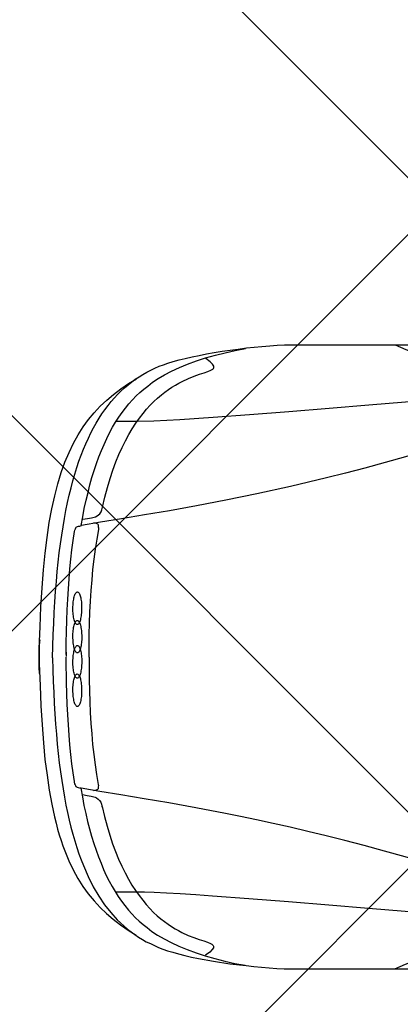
# Model space of a CAD drawing. Header units: millimetres. Extents: x 747415 to 1601423, y -236173 to 551995.
# Tile 342 of 549: x 1067454 to 1068515, y 203722 to 206465. Entities that reach past the tile are written whole.
import ezdxf

# ---------------------------------------------------------------- set-up
doc = ezdxf.new("R2010")
doc.units = ezdxf.units.MM
doc.header["$LTSCALE"] = 100
doc.header["$MEASUREMENT"] = 0
doc.layers.get('0').update_dxf_attribs({"linetype": 'CONTINUOUS', "lineweight": 0})
doc.layers.add('T--A9041_VERHARDING_Parkeren', color=9, linetype='CONTINUOUS')
doc.layers.add('T--L9082_INRICHTING_SPECIFIEK_Auto', color=8, linetype='CONTINUOUS')
doc.layers.add('T--A9042_BEPLANTING', color=90, linetype='CONTINUOUS', lineweight=0)

# ---------------------------------------------------------------- blocks, each defined once
blk = doc.blocks.new('auto17')
for p, q in [((703.6, 867.6), (1533.8, 867.6)), ((115.7, 361.8), (115.3, 362.7)), ((75.7, 9.3), (75.7, -1.4)), ((75.7, -15.2), (75.7, -2.9)), ((705, -871.5), (1505.7, -871))]:
    blk.add_line(p, q)
for points in [[(37.6, 1), (38.1, 33.9), (39, 66.2), (40.5, 97.1), (41.9, 127.5), (43.8, 156.8), (45.7, 185.8), (48.1, 213.7), (50.5, 241.2), (53.3, 267.1), (56.2, 293.1), (59.5, 318.1), (62.9, 342.1), (66.7, 365.7), (70.5, 388.7), (74.8, 410.8), (79.1, 431.8), (83.8, 452.9), (88.6, 472.5), (93.8, 492.1), (99.1, 510.7), (104.8, 528.9), (110.5, 546.5), (116.7, 563.2), (123.3, 579.4), (136.7, 610.3), (151, 638.7), (166.2, 664.7), (182.4, 688.7), (199.6, 710.3), (217.7, 730.4), (226.7, 739.2), (236.7, 748), (246.2, 756.3), (256.3, 764.2), (266.7, 771.5), (277.2, 778.9), (287.7, 785.2), (298.6, 791.6), (310.1, 797), (321.5, 802.4), (333, 807.8), (344.9, 812.2), (357.7, 816.6), (372.5, 821), (388.7, 825.4), (405.8, 829.8), (424.9, 834.2), (444.4, 838.2), (486.3, 846), (531.1, 852.9), (576.9, 858.3)], [(116.2, 364.2), (120.5, 388.2), (124.8, 411.7), (130, 434.3), (135.2, 456.3), (140.5, 477.4), (146.2, 498), (152.4, 517.6), (158.6, 536.7), (165.7, 555.3), (172.4, 573), (179.6, 590.2), (187.2, 606.8), (195.3, 622.5), (203.4, 637.7), (211.9, 651.9), (220.5, 665.6), (229.6, 678.9), (239.1, 691.1), (248.6, 703.4), (258.6, 714.2), (268.6, 725), (279.1, 734.8), (290.1, 744.1), (301, 752.4), (314.4, 763.2), (330.1, 773.5), (348.2, 783.8), (368.2, 794.1), (389.6, 803.9), (413, 813.2), (437.3, 822.5), (463, 830.8), (489.6, 838.7), (517.3, 845.5), (545.9, 851.9), (574.4, 857.3)], [(576.9, 858.3), (598.7, 860.7), (620.2, 862.7), (641.6, 864.7), (662.6, 866.1), (683, 867.1), (703.1, 867.6)], [(991.7, 867.6), (1006, 860.7), (1020.8, 854.4), (1036, 849), (1051.3, 844.1), (1067, 839.6), (1082.7, 836.2), (1098.4, 833.3), (1114.1, 830.3), (1129.9, 828.4), (1145.6, 826.9), (1160.8, 825.4), (1175.6, 824.5), (1204.2, 823.5), (1230.4, 823), (1253.2, 823.5), (1272.8, 824.5), (1288, 824.9), (1297.5, 825.4), (1364.2, 825.9), (1429.9, 826.4), (1494.7, 826.4)], [(121, 381.3), (133.4, 383.8), (145.3, 385.8), (155.7, 388.7), (160, 391.2), (164.3, 394.1), (168.1, 398), (171.5, 402.4), (173.8, 408.8), (175.8, 416.6), (175.8, 415.2), (182.4, 443.1), (189.6, 469.6), (196.7, 494.6), (204.8, 518.6), (212.9, 540.6), (221.5, 561.7), (230.5, 581.3), (239.6, 600), (249.1, 617.1), (258.6, 633.8), (268.6, 649), (278.6, 662.7), (288.6, 675.9), (298.6, 688.2), (308.7, 699), (319.1, 709.8), (329.1, 719.1), (339.6, 727.4), (349.6, 735.7), (359.6, 743.1), (369.2, 749.5), (378.7, 755.3), (388.2, 760.7), (397.7, 765.6), (415.4, 774), (431.5, 780.3), (445.9, 785.2), (458.7, 789.6), (469.7, 793.1), (477.8, 796.5), (481.1, 798), (483.5, 799.9), (484.9, 801.9), (486.3, 803.9), (486.3, 805.8), (485.8, 808.3), (482.5, 813.7), (475.4, 820.5), (463.5, 829.3)], [(1.9, -49.5), (0.9, -44.6), (0, -32.3), (0, -16.2), (0, 0), (0, 12.2), (0.4, 17.7), (2.4, 77.9), (4.7, 134.3), (8.1, 187.2), (11.9, 237.2), (16.2, 284.3), (21.9, 327.9), (28.1, 369.6), (35.2, 408.3), (42.8, 444.1), (47.1, 461.3), (51.4, 477.9), (56.2, 493.6), (61, 509.3), (66.2, 524.5), (71.4, 538.7), (82.9, 566.1), (94.8, 591.6), (108.1, 615.6), (121.9, 637.7), (136.7, 658.3), (152.9, 677.9), (170, 696), (187.7, 713.2), (206.7, 728.9), (226.7, 744.6), (247.7, 759.3), (270.1, 773)], [(1246.1, 724), (1240.8, 724.5), (1227, 724), (1205.1, 722.5), (1178.9, 720.5), (1146.1, 718.1), (1107, 715.2), (1019.8, 707.8), (917.9, 699.5), (807.4, 690.1), (695, 680.8), (584.9, 672), (483.5, 664.7), (436.3, 661.2), (393.4, 658.3), (355.3, 656.3), (321, 654.8), (293.4, 653.9), (272.5, 653.9), (213.9, 653.9)], [(1140.8, 591.1), (1079.4, 572.5), (1019.8, 555.3), (962.7, 539.2), (906.4, 524), (852.1, 509.8), (800.2, 496.6), (748.8, 484.3), (699.7, 472.5), (652.1, 462.2), (605.9, 451.9), (561.6, 442.6), (519.2, 434.3), (436.8, 418.6), (361.5, 404.9), (292.9, 393.6), (228.1, 382.8), (169.5, 373), (117.2, 364.2)], [(74.8, 5.9), (75.3, 69.6), (77.1, 130.4), (80.5, 187.8), (82.9, 215.7), (84.8, 243.1), (87.6, 269.6), (90.5, 295.6), (93.8, 321.1), (97.6, 345.6), (97.6, 345.6), (97.6, 346.6), (97.6, 347), (98.6, 351.4), (100, 354.4), (101, 356.8), (102.4, 358.8), (103.8, 360.3), (105.7, 361.3), (109.1, 362.2), (112.9, 362.7), (117.2, 363.7)], [(139.1, -1.4), (139.1, 30.4), (139.6, 61.8), (140.5, 92.6), (141.5, 123), (142.4, 153.4), (144.3, 183.3), (146.7, 212.7), (149.1, 241.7), (152.4, 270.1), (155.7, 298.5), (160, 326), (164.8, 353.4), (165.3, 356.8), (164.8, 359.8), (164.8, 362.7), (164.3, 365.2), (163.4, 366.7), (162.4, 367.6), (160.5, 368.6), (158.6, 369.6), (155.3, 370.6), (151.5, 371.1)], [(1.4, 44.6), (0, 27), (0, -6.8), (0.4, -25), (2.4, -85.3), (4.7, -141.6), (8.1, -194.1), (11.9, -244.6), (16.6, -291.1), (21.9, -334.8), (28.1, -376.4), (35.2, -414.7), (43.3, -450.4), (51.9, -484.3), (61.4, -515.6), (71.9, -544.5), (83.3, -571.5), (95.3, -597), (108.6, -620.5), (122.4, -642.6), (137.7, -663.1), (153.8, -682.3), (170.5, -700.4), (188.6, -717.1), (207.7, -733.3), (227.7, -748.4), (248.6, -763.2), (271, -776.9)], [(37.6, 1), (38.1, -31.8), (39.5, -64.2), (40.5, -95.1), (41.9, -125.4), (43.8, -155.4), (45.7, -183.8), (48.1, -212.2), (50.5, -239.7), (53.3, -266.1), (56.2, -291.6), (59.5, -317.1), (62.9, -341.1), (66.7, -364.7), (70.5, -387.7), (74.8, -409.7), (79.1, -431.8), (83.8, -452.4), (89.1, -472.5), (94.3, -492.1), (99.5, -511.2), (105.2, -529.3), (111, -547), (117.2, -564.2), (123.8, -580.3), (130.5, -596), (137.2, -611.2), (144.3, -625.9), (151.5, -640.1), (159.1, -653.4), (167.2, -666.6), (174.8, -678.9), (183.4, -690.6), (192, -701.9), (200.5, -713.2), (209.6, -723.5), (218.6, -733.3), (228.1, -742.6), (237.7, -751.4), (247.7, -759.7), (257.7, -767.6), (267.7, -775.4), (278.6, -782.3), (289.1, -789.1), (300.1, -795), (311.5, -800.9), (322.9, -806.3), (334.4, -811.7), (346.3, -816.1), (359.1, -820.5), (373.9, -824.9), (390.1, -829.3), (407.3, -833.7), (426.3, -838.2), (445.9, -842.1), (466.3, -846), (487.8, -849.9), (509.7, -853.3), (532, -856.8), (554.9, -859.7), (577.8, -862.7)], [(75.7, -8.8), (75.7, -41.2), (76.2, -72.5), (77.1, -102.9), (78.1, -133.3), (79.5, -162.7), (81.4, -191.6), (83.3, -219.6), (85.7, -247.5), (88.6, -274), (91.4, -300.5), (94.8, -325.9), (98.6, -351), (99.5, -355.3), (101, -358.8), (101.9, -361.2), (103.4, -363.2), (104.8, -364.2), (106.7, -365.1), (110, -366.1), (113.8, -366.6), (118.1, -367.6)], [(139.1, -1.4), (139.1, -33.3), (139.6, -64.7), (140.5, -95.6), (141.5, -126.5), (143.4, -156.8), (145.3, -186.7), (147.6, -216.2), (150, -245.1), (153.4, -274), (157.2, -301.9), (161.5, -329.9), (166.2, -357.3), (166.2, -360.7), (165.7, -363.7), (165.7, -366.6), (165.3, -369.1), (164.3, -370.5), (163.4, -371.5), (161.5, -372.5), (159.6, -373.5), (156.2, -374.5), (152.4, -375)], [(117.2, -368.1), (121.5, -392.1), (125.8, -415.6), (131, -438.2), (136.2, -460.2), (141.5, -481.3), (147.2, -501.9), (153.4, -521.5), (160, -540.6), (166.7, -559.3), (173.4, -576.9), (181, -594.1), (188.6, -610.7), (196.2, -626.4), (204.8, -641.6), (212.9, -655.8), (222, -669.5), (231, -682.8), (240.5, -695), (250.1, -707.3), (260.1, -718.1), (270.1, -728.9), (280.6, -738.7), (291.5, -748), (302.5, -756.3), (315.8, -767.1), (331.5, -777.4), (349.6, -787.7), (369.2, -798), (391.1, -807.8), (413.9, -817.1), (438.2, -826.4), (464, -834.7), (491.1, -842.6), (518.2, -849.4), (546.8, -855.8), (575.4, -861.2)], [(1142.3, -595.5), (1080.8, -576.9), (1021.2, -559.7), (964.1, -543.6), (907.9, -527.9), (853.6, -513.7), (801.2, -500.9), (700.2, -476.4), (606.8, -455.8), (520.1, -438.2), (438.2, -422.5), (362.9, -408.8), (293.9, -397.5), (229.1, -386.7), (171, -376.9), (118.1, -368.1)], [(121.9, -385.2), (134.8, -387.7), (146.2, -389.7), (156.7, -392.6), (161.5, -394.6), (165.7, -397.5), (169.5, -400.9), (172.4, -405.8), (174.8, -411.7), (176.7, -419.1), (183.4, -447), (190.5, -474), (197.7, -498.5), (205.8, -522.5), (213.9, -545), (222.4, -565.6), (231.5, -585.7), (240.5, -604.3), (250.1, -621.5), (259.6, -637.7), (269.6, -652.9), (279.6, -667.1), (289.6, -679.8), (299.6, -692.1), (309.6, -703.4), (320.1, -713.7), (330.1, -723), (340.6, -731.8), (350.6, -739.6), (360.6, -747), (370.1, -753.4), (379.6, -759.3), (389.1, -764.6), (398.7, -769.5), (416.3, -777.9), (432.5, -784.2), (446.8, -789.6), (459.7, -793.5), (470.6, -797.5), (478.7, -800.4), (482, -802.4), (484.4, -803.8), (485.8, -805.8), (487.3, -807.8), (487.3, -809.7), (486.8, -812.2), (483.5, -817.6), (476.3, -824.4), (464.4, -833.2)], [(1247.5, -727.9), (1230.8, -727.9), (1182.7, -724.9), (1108.4, -719.1), (1021.2, -711.7), (919.3, -703.4), (808.8, -694), (695.9, -684.7), (586.3, -675.9), (484.9, -668.5), (392.5, -662.2), (320.1, -658.3), (273.4, -657.8), (214.8, -657.8)], [(992.7, -871.5), (1007, -864.6), (1021.7, -858.3), (1037, -852.9), (1052.2, -847.9), (1067.9, -843.6), (1083.6, -840.1), (1115.6, -834.2), (1147, -830.3), (1177, -828.3), (1205.6, -827.4), (1231.8, -826.9), (1254.2, -827.4), (1274.2, -828.3), (1289, -828.8), (1298.5, -829.3), (1361.4, -829.8), (1418.5, -829.8), (1479, -829.8)], [(577.8, -862.7), (599.7, -865.1), (621.1, -867.1), (642.6, -868.5), (663.5, -870), (684, -871), (704, -871.5)]]:
    blk.add_lwpolyline(points)
for points in [[(106.2, 45.7, 0.160669), (108.6, 46.6, 0.089762), (110.9, 49.1, 0.048317), (113, 53.3, 0.029972), (114.8, 59, 0.021217), (116.4, 65.8, 0.016703), (117.5, 73.7, 0.014363), (118.3, 82.2, 0.013351), (118.5, 91, 0.013351), (118.3, 99.9, 0.014363), (117.6, 108.4, 0.016703), (116.5, 116.3, 0.021217), (115, 123.1, 0.029972), (113.2, 128.8, 0.048317), (111.1, 133, 0.089762), (108.8, 135.6, 0.160669), (106.5, 136.5, 0.160669), (104.1, 135.6, 0.089762), (101.8, 133, 0.048317), (99.7, 128.8, 0.029972), (97.8, 123.2, 0.021217), (96.3, 116.3, 0.016703), (95.1, 108.5, 0.014363), (94.4, 100, 0.013351), (94.1, 91.1, 0.013351), (94.3, 82.3, 0.014363), (95, 73.8, 0.016703), (96.1, 65.9, 0.021217), (97.6, 59, 0.029972), (99.4, 53.4, 0.048317), (101.5, 49.2, 0.089762), (103.8, 46.6, 0.160669)], [(106.7, -33.6, 0.159094), (109.2, -32.7, 0.089825), (111.5, -30.1, 0.048671), (113.6, -25.9, 0.03028), (115.4, -20.3, 0.021465), (116.9, -13.4, 0.01691), (118, -5.5, 0.014547), (118.6, 3, 0.013523), (118.8, 11.8, 0.013523), (118.5, 20.7, 0.014547), (117.8, 29.2, 0.01691), (116.6, 37, 0.021465), (115, 43.9, 0.03028), (113.1, 49.5, 0.048671), (110.9, 53.7, 0.089825), (108.6, 56.3, 0.159094), (106.2, 57.1, 0.159094), (103.8, 56.3, 0.089825), (101.5, 53.7, 0.048671), (99.4, 49.5, 0.03028), (97.5, 43.8, 0.021465), (96, 36.9, 0.01691), (94.9, 29.1, 0.014547), (94.3, 20.5, 0.013523), (94.1, 11.7, 0.013523), (94.4, 2.8, 0.014547), (95.2, -5.7, 0.01691), (96.4, -13.5, 0.021465), (97.9, -20.4, 0.03028), (99.8, -26, 0.048671), (102, -30.2, 0.089825), (104.3, -32.7, 0.159094)], [(106.2, -103.6, 0.159111), (108.6, -102.8, 0.089825), (110.9, -100.2, 0.048668), (113.1, -96, 0.030277), (115, -90.4, 0.021462), (116.6, -83.5, 0.016908), (117.8, -75.7, 0.014545), (118.5, -67.2, 0.013521), (118.8, -58.3, 0.013521), (118.6, -49.5, 0.014545), (118, -41, 0.016908), (116.9, -33.1, 0.021462), (115.4, -26.2, 0.030277), (113.6, -20.6, 0.048668), (111.5, -16.4, 0.089825), (109.2, -13.8, 0.159111), (106.7, -12.9, 0.159111), (104.3, -13.7, 0.089825), (102, -16.3, 0.048668), (99.8, -20.5, 0.030277), (97.9, -26.1, 0.021462), (96.4, -33, 0.016908), (95.2, -40.8, 0.014545), (94.4, -49.3, 0.013521), (94.1, -58.2, 0.013521), (94.3, -67, 0.014545), (94.9, -75.5, 0.016908), (96, -83.4, 0.021462), (97.5, -90.3, 0.030277), (99.4, -95.9, 0.048668), (101.5, -100.1, 0.089825), (103.8, -102.7, 0.159111)], [(106.5, -182.9, 0.160669), (108.8, -182.1, 0.089762), (111.1, -179.5, 0.048317), (113.2, -175.3, 0.029972), (115, -169.6, 0.021217), (116.5, -162.7, 0.016703), (117.6, -154.9, 0.014363), (118.3, -146.4, 0.013351), (118.5, -137.5, 0.013351), (118.3, -128.7, 0.014363), (117.5, -120.2, 0.016703), (116.4, -112.3, 0.021217), (114.8, -105.5, 0.029972), (113, -99.8, 0.048317), (110.9, -95.6, 0.089762), (108.6, -93.1, 0.160669), (106.2, -92.2, 0.160669), (103.8, -93.1, 0.089762), (101.5, -95.7, 0.048317), (99.4, -99.9, 0.029972), (97.6, -105.5, 0.021217), (96.1, -112.4, 0.016703), (95, -120.2, 0.014363), (94.3, -128.8, 0.013351), (94.1, -137.6, 0.013351), (94.4, -146.5, 0.014363), (95.1, -155, 0.016703), (96.3, -162.8, 0.021217), (97.8, -169.7, 0.029972), (99.7, -175.3, 0.048317), (101.8, -179.5, 0.089762), (104.1, -182.1, 0.160669)]]:
    blk.add_lwpolyline(points, format="xyb", close=True)

msp = doc.modelspace()

# ---------------------------------------------------------------- hatches: boundary and pattern name
at = {"layer": 'T--A9041_VERHARDING_Parkeren', "linetype": 'Continuous'}
h = msp.add_hatch(dxfattribs=at)
h.set_pattern_fill('ANSI37', color=256, scale=10000, style=0)
h.paths.add_polyline_path([(1072508.673, 229007.436), (1071884.082, 228822.796), (1068974.115, 227935.49), (1066078.944, 227020.696), (1063200.222, 226074.16), (1062508.673, 225836.534), (1062508.673, 193325.106), (1072508.673, 193325.106)])
at = {"layer": 'T--A9042_BEPLANTING'}
h = msp.add_hatch(dxfattribs=at)
h.set_pattern_fill('GRASS', color=256, scale=1500, style=0)
edge = h.paths.add_edge_path()
edge.add_line((1194589.183, 247525.193), (1194593.64, 247264.881))
edge.add_line((1194593.64, 247264.881), (1189597.042, 247120.843))
edge.add_line((1189597.042, 247120.843), (1179615.176, 246734.424))
edge.add_line((1179615.176, 246734.424), (1169673.169, 246260.926))
edge.add_line((1169673.169, 246260.926), (1159743.156, 245284.429))
edge.add_line((1159743.156, 245284.429), (1149794.302, 244232.037))
edge.add_line((1149794.302, 244232.037), (1139904.319, 243419.621))
edge.add_line((1139904.319, 243419.621), (1138613.747, 243325.021))
edge.add_line((1138613.747, 243325.021), (1135690.007, 243117.197))
edge.add_line((1135690.007, 243117.197), (1132771.926, 242932.503))
edge.add_line((1132771.926, 242932.503), (1129859.398, 242758.599))
edge.add_line((1129859.398, 242758.599), (1126616.556, 242566.575))
edge.add_line((1126616.556, 242566.575), (1123385.964, 242364.695))
edge.add_line((1123385.964, 242364.695), (1120184.728, 242139.833))
edge.add_line((1120184.728, 242139.833), (1117014.113, 241880.011))
edge.add_line((1117014.113, 241880.011), (1113876.289, 241570.228))
edge.add_line((1113876.289, 241570.228), (1110773.76, 241198.319))
edge.add_line((1110773.76, 241198.319), (1107692.214, 240764.72))
edge.add_line((1107692.214, 240764.72), (1104624.361, 240306.925))
edge.add_line((1104624.361, 240306.925), (1101572.465, 239835.828))
edge.add_line((1101572.465, 239835.828), (1100403.086, 239650.924))
edge.add_line((1100403.086, 239650.924), (1097780.987, 239217.99))
edge.add_line((1097780.987, 239217.99), (1095157.329, 238732.83))
edge.add_line((1095157.329, 238732.83), (1092526.922, 238274.052))
edge.add_line((1092526.922, 238274.052), (1089457.602, 237766.051))
edge.add_line((1089457.602, 237766.051), (1086388.73, 237224.846))
edge.add_line((1086388.73, 237224.846), (1083401.545, 236651.668))
edge.add_line((1083401.545, 236651.668), (1080469.385, 236024.459))
edge.add_line((1080469.385, 236024.459), (1077519.444, 235269.823))
edge.add_line((1077519.444, 235269.823), (1074567.867, 234454.498))
edge.add_line((1074567.867, 234454.498), (1071611.505, 233602.32))
edge.add_line((1071611.505, 233602.32), (1068661.406, 232725.291))
edge.add_line((1068661.406, 232725.291), (1065719.424, 231822.381))
edge.add_line((1065719.424, 231822.381), (1062684.54, 230856.109))
edge.add_line((1062684.54, 230856.109), (1059866.196, 229920.836))
edge.add_line((1059866.196, 229920.836), (1056845.381, 228880.035))
edge.add_line((1056845.381, 228880.035), (1054034.15, 227860.451))
edge.add_line((1054034.15, 227860.451), (1051908.682, 227043.859))
edge.add_line((1051908.682, 227043.859), (1051192.354, 226766.278))
edge.add_line((1051192.354, 226766.278), (1050671.69, 226564.519))
edge.add_line((1050671.69, 226564.519), (1049927.631, 226262.62))
edge.add_line((1049927.631, 226262.62), (1049070.32, 225903.54))
edge.add_line((1049070.32, 225903.54), (1048360.834, 225606.376))
edge.add_line((1048360.834, 225606.376), (1045574.185, 224396.868))
edge.add_line((1045574.185, 224396.868), (1042746.023, 223102.062))
edge.add_line((1042746.023, 223102.062), (1039916.204, 221736.561))
edge.add_line((1039916.204, 221736.561), (1037264.038, 220364.549))
edge.add_line((1037264.038, 220364.549), (1036639.036, 220037.907))
edge.add_line((1036639.036, 220037.907), (1035761.731, 219567.084))
edge.add_line((1035761.731, 219567.084), (1034455.173, 218860.02))
edge.add_line((1034455.173, 218860.02), (1031834.519, 217415.207))
edge.add_line((1031834.519, 217415.207), (1029063.532, 215837.52))
edge.add_line((1029063.532, 215837.52), (1026493.513, 214322.916))
edge.add_line((1026493.513, 214322.916), (1023661.374, 212596.81))
edge.add_line((1023661.374, 212596.81), (1021148.701, 211011.913))
edge.add_line((1021148.701, 211011.913), (1018664.489, 209394.723))
edge.add_line((1018664.489, 209394.723), (1016111.63, 207674.051))
edge.add_line((1016111.63, 207674.051), (1013541.964, 205866.676))
edge.add_line((1013541.964, 205866.676), (1011054.819, 204060.939))
edge.add_line((1011054.819, 204060.939), (1008551.61, 202180.933))
edge.add_line((1008551.61, 202180.933), (1006071.977, 200261.271))
edge.add_line((1006071.977, 200261.271), (1003623.026, 198305.877))
edge.add_line((1003623.026, 198305.877), (1001255.469, 196356.541))
edge.add_line((1001255.469, 196356.541), (998895.97, 194358.237))
edge.add_line((998895.97, 194358.237), (996592.894, 192340.973))
edge.add_line((996592.894, 192340.973), (994271.188, 190253.094))
edge.add_line((994271.188, 190253.094), (992089.799, 188232.713))
edge.add_line((992089.799, 188232.713), (989855.126, 186096.735))
edge.add_line((989855.126, 186096.735), (987565.682, 183840.779))
edge.add_line((987565.682, 183840.779), (985556.73, 181812.43))
edge.add_line((985556.73, 181812.43), (983340.235, 179499.914))
edge.add_line((983340.235, 179499.914), (981234.422, 177237.565))
edge.add_line((981234.422, 177237.565), (979162.94, 174943.215))
edge.add_line((979162.94, 174943.215), (977214.691, 172724.59))
edge.add_line((977214.691, 172724.59), (975036.892, 170165.071))
edge.add_line((975036.892, 170165.071), (973160.412, 167901.106))
edge.add_line((973160.412, 167901.106), (971300.145, 165540.186))
edge.add_line((971300.145, 165540.186), (970653.489, 164750.347))
edge.add_line((970653.489, 164750.347), (969323.906, 163031.694))
edge.add_line((969323.906, 163031.694), (967532.389, 160664.585))
edge.add_line((967532.389, 160664.585), (965620.33, 158124.446))
edge.add_line((965620.33, 158124.446), (963729.485, 155559.861))
edge.add_line((963729.485, 155559.861), (962160.024, 153368.205))
edge.add_line((962160.024, 153368.205), (960583.853, 151476.839))
edge.add_line((960583.853, 151476.839), (957868.106, 147829.141))
edge.add_line((957868.106, 147829.141), (955546.579, 144354.957))
edge.add_line((955546.579, 144354.957), (952781.766, 139999.101))
edge.add_line((952781.766, 139999.101), (950228.309, 135925.671))
edge.add_line((950228.309, 135925.671), (947689.507, 131669.07))
edge.add_line((947689.507, 131669.07), (945836.511, 128467.426))
edge.add_line((945836.511, 128467.426), (939785.242, 117718.876))
edge.add_line((939785.242, 117718.876), (930712.869, 102774.401))
edge.add_line((930712.869, 102774.401), (922173.53, 90199.799))
edge.add_arc((831492.457, 157259.067), 112782.989, 306.60619454, 323.5168236, ccw=False)
edge.add_line((898746.269, 66722.183), (906881.323, 58450.839))
edge.add_arc((1039056.702, -43733.649), 167068.849, 138.06483794, 142.29247104, ccw=False)
edge.add_line((914773.924, 67916.66), (924725.806, 83316.857))
edge.add_line((924725.806, 83316.857), (935036.865, 100427.915))
edge.add_line((935036.865, 100427.915), (938271.243, 105214.41))
edge.add_line((938271.243, 105214.41), (944567.151, 115601.153))
edge.add_line((944567.151, 115601.153), (949536.685, 124088.131))
edge.add_line((949536.685, 124088.131), (954824.472, 132626.587))
edge.add_line((954824.472, 132626.587), (959827.89, 140132.671))
edge.add_line((959827.89, 140132.671), (963059.812, 145135.12))
edge.add_line((963059.812, 145135.12), (965500.197, 148828.356))
edge.add_line((965500.197, 148828.356), (966613.361, 150562.786))
edge.add_line((966613.361, 150562.786), (968025.373, 152669.584))
edge.add_line((968025.373, 152669.584), (969925.147, 155201.552))
edge.add_line((969925.147, 155201.552), (971712.101, 157704.465))
edge.add_line((971712.101, 157704.465), (973307.285, 159791.446))
edge.add_line((973307.285, 159791.446), (974380.773, 161326.936))
edge.add_line((974380.773, 161326.936), (975513.5, 162711.848))
edge.add_line((975513.5, 162711.848), (977022.752, 164676.523))
edge.add_line((977022.752, 164676.523), (979125.989, 167160.936))
edge.add_line((979125.989, 167160.936), (980701.644, 168861.659))
edge.add_line((980701.644, 168861.659), (983077.997, 171627.505))
edge.add_line((983077.997, 171627.505), (985074.319, 173856.029))
edge.add_line((985074.319, 173856.029), (986909.132, 175828.505))
edge.add_line((986909.132, 175828.505), (989063.699, 178159.256))
edge.add_line((989063.699, 178159.256), (991154.428, 180245.145))
edge.add_line((991154.428, 180245.145), (993121.205, 182057.606))
edge.add_line((993121.205, 182057.606), (995324.494, 184142.051))
edge.add_line((995324.494, 184142.051), (997280.219, 186006.612))
edge.add_line((997280.219, 186006.612), (999623.744, 188200.448))
edge.add_line((999623.744, 188200.448), (1002349.065, 190608.065))
edge.add_line((1002349.065, 190608.065), (1004754.956, 192653.066))
edge.add_line((1004754.956, 192653.066), (1007294.928, 194741.918))
edge.add_line((1007294.928, 194741.918), (1008978.786, 196161.928))
edge.add_line((1008978.786, 196161.928), (1011076.047, 197755.95))
edge.add_line((1011076.047, 197755.95), (1013065.241, 199247.814))
edge.add_line((1013065.241, 199247.814), (1015821.037, 201346.882))
edge.add_line((1015821.037, 201346.882), (1017686.716, 202722.52))
edge.add_line((1017686.716, 202722.52), (1020957.031, 204817.97))
edge.add_line((1020957.031, 204817.97), (1023228.197, 206313.401))
edge.add_line((1023228.197, 206313.401), (1026470.58, 208376.744))
edge.add_line((1026470.58, 208376.744), (1028603.548, 209658.432))
edge.add_line((1028603.548, 209658.432), (1030968.801, 211111.637))
edge.add_line((1030968.801, 211111.637), (1032974.557, 212278.47))
edge.add_line((1032974.557, 212278.47), (1034989.373, 213415.47))
edge.add_line((1034989.373, 213415.47), (1036654.679, 214452.728))
edge.add_line((1036654.679, 214452.728), (1038246.03, 215241.653))
edge.add_line((1038246.03, 215241.653), (1039948.347, 216202.761))
edge.add_line((1039948.347, 216202.761), (1041825.775, 217172.039))
edge.add_line((1041825.775, 217172.039), (1043014.131, 217759.859))
edge.add_line((1043014.131, 217759.859), (1045164.207, 218821.145))
edge.add_line((1045164.207, 218821.145), (1047341.541, 219812.404))
edge.add_line((1047341.541, 219812.404), (1050071.07, 221013.985))
edge.add_line((1050071.07, 221013.985), (1051244.22, 221490.97))
edge.add_line((1051244.22, 221490.97), (1052347.556, 221956.97))
edge.add_line((1052347.556, 221956.97), (1053649.506, 222430.47))
edge.add_line((1053649.506, 222430.47), (1054533.126, 222784.97))
edge.add_line((1054533.126, 222784.97), (1056086.056, 223306.47))
edge.add_line((1056086.056, 223306.47), (1057869.317, 223968.97))
edge.add_line((1057869.317, 223968.97), (1060574.556, 224929.97))
edge.add_line((1060574.556, 224929.97), (1063483.693, 225922.97))
edge.add_line((1063483.693, 225922.97), (1065608.903, 226631.593))
edge.add_line((1065608.903, 226631.593), (1069173.064, 227676.47))
edge.add_line((1069173.064, 227676.47), (1072281.977, 228625.637))
edge.add_line((1072281.977, 228625.637), (1075375.394, 229611.47))
edge.add_line((1075375.394, 229611.47), (1077123.927, 230119.62))
edge.add_line((1077123.927, 230119.62), (1080375.394, 230986.97))
edge.add_line((1080375.394, 230986.97), (1082892.594, 231747.063))
edge.add_line((1082892.594, 231747.063), (1087287.423, 232727.295))
edge.add_line((1087287.423, 232727.295), (1089726.851, 233304.236))
edge.add_line((1089726.851, 233304.236), (1092683.446, 233905.227))
edge.add_line((1092683.446, 233905.227), (1095564.394, 234529.046))
edge.add_line((1095564.394, 234529.046), (1098820.303, 235134.124))
edge.add_line((1098820.303, 235134.124), (1101429.17, 235680.801))
edge.add_line((1101429.17, 235680.801), (1102775.394, 235932.97))
edge.add_line((1102775.394, 235932.97), (1105482.445, 236248.973))
edge.add_line((1105482.445, 236248.973), (1107758.807, 236612.397))
edge.add_line((1107758.807, 236612.397), (1110496.735, 236978.709))
edge.add_line((1110496.735, 236978.709), (1115376.091, 237663.748))
edge.add_line((1115376.091, 237663.748), (1120160.891, 238162.648))
edge.add_line((1120160.891, 238162.648), (1122883.614, 238303.454))
edge.add_line((1122883.614, 238303.454), (1125390.669, 238461.915))
edge.add_line((1125390.669, 238461.915), (1128123.405, 238391.97))
edge.add_line((1128123.405, 238391.97), (1132768.171, 238736.47))
edge.add_line((1132768.171, 238736.47), (1135790.587, 239107.966))
edge.add_line((1135790.587, 239107.966), (1138342.94, 239481.456))
edge.add_line((1138342.94, 239481.456), (1142060.43, 239524.47))
edge.add_line((1142060.43, 239524.47), (1147419.918, 239838.053))
edge.add_line((1147419.918, 239838.053), (1152508.673, 240937.759))
edge.add_line((1152508.673, 240937.759), (1161790.445, 241405.25))
edge.add_line((1161790.445, 241405.25), (1166293.104, 242414.317))
edge.add_line((1166293.104, 242414.317), (1170003.913, 243136.47))
edge.add_line((1170003.913, 243136.47), (1182817.631, 243902.97))
edge.add_line((1182817.631, 243902.97), (1191677.387, 244103.47))
edge.add_line((1191677.387, 244103.47), (1200992.076, 244164.47))
edge.add_line((1200992.076, 244164.47), (1212315.556, 244345.47))
edge.add_line((1212315.556, 244345.47), (1212435.36, 247419.97))
edge.add_line((1212435.36, 247419.97), (1205479.36, 247503.517))
edge.add_line((1205479.36, 247503.517), (1202606.248, 247460.622))
edge.add_line((1202606.248, 247460.622), (1194593.64, 247264.881))

# ---------------------------------------------------------------- block references
at = {"layer": 'T--L9082_INRICHTING_SPECIFIEK_Auto', "xscale": -1, "rotation": 180}
msp.add_blockref('auto17', (1067508.673, 204687.759), dxfattribs=at)

doc.saveas('drawing.dxf')
